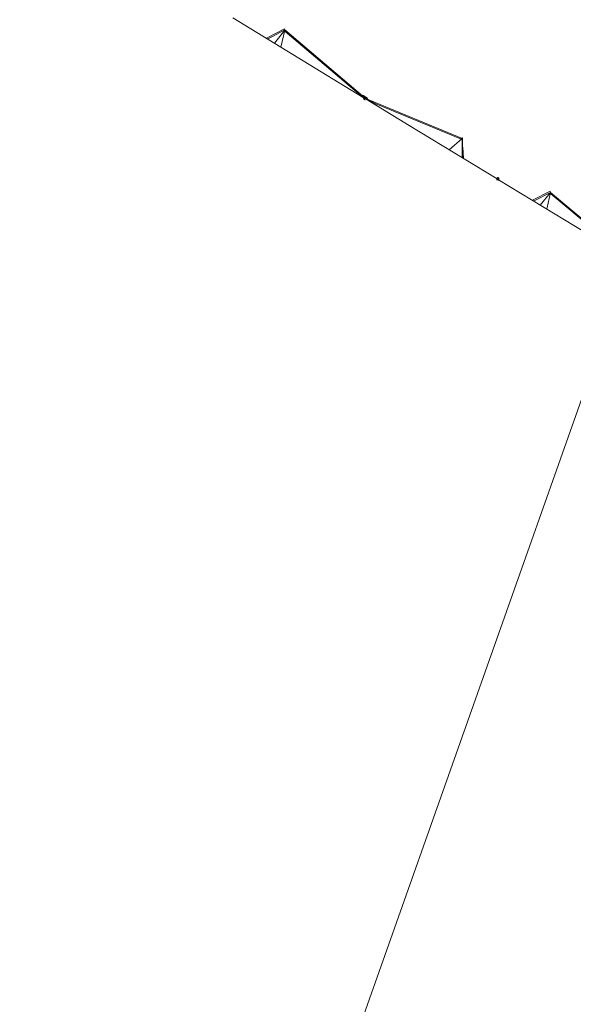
# Model space of a CAD drawing. Header units: inches. Extents: x 424 to 2043, y -237 to 445.
# Tile 960 of 965: x 1565 to 1584, y 158 to 191. Entities that reach past the tile are written whole.
import ezdxf

# ---------------------------------------------------------------- set-up
doc = ezdxf.new("R2010")
doc.units = ezdxf.units.IN
doc.header["$MEASUREMENT"] = 0
for name, color, linetype, lineweight in [('A-GLAZ-CURT', 52, 'Continuous', 9), ('A-ROOF', 132, 'Continuous', 9), ('A-WALL', 113, 'Continuous', 9), ('G-ANNO-SYMB', 111, 'Continuous', 9)]:
    doc.layers.add(name, color=color, linetype=linetype, lineweight=lineweight)

# ---------------------------------------------------------------- blocks, each defined once
blk = doc.blocks.new('Family2 - Family2-157033-Site')
at = {"layer": 'A-GLAZ-CURT'}
for p, q in [((-112.888, 59.401), (-112.907, 59.309)), ((-112.886, 59.409), (-112.86, 59.364)), ((-112.851, 59.366), (-112.873, 59.403)), ((-112.831, 59.315), (-112.83, 59.312)), ((-112.815, 59.303), (-112.823, 59.316))]:
    blk.add_line(p, q, dxfattribs=at)
for points, knots in [([(-112.89, 59.368), (-112.89, 59.369), (-112.89, 59.371), (-112.89, 59.375), (-112.89, 59.379), (-112.89, 59.384), (-112.89, 59.389), (-112.889, 59.393), (-112.889, 59.398), (-112.888, 59.402), (-112.887, 59.406), (-112.886, 59.408), (-112.886, 59.409)], [0.7164186, 0.7164186, 0.7164186, 0.7164186, 0.7291667, 0.75, 0.7708333, 0.7916667, 0.8333333, 0.8541667, 0.875, 0.9166667, 0.9583333, 1, 1, 1, 1]), ([(-112.886, 59.409), (-112.885, 59.41), (-112.884, 59.411), (-112.882, 59.412), (-112.88, 59.411), (-112.878, 59.41), (-112.877, 59.409), (-112.875, 59.407), (-112.874, 59.404), (-112.873, 59.403), (-112.872, 59.402)], [0, 0, 0, 0, 0.0416667, 0.0833333, 0.125, 0.1458333, 0.1666667, 0.2083333, 0.2291667, 0.25, 0.25, 0.25, 0.25]), ([(-112.881, 59.311), (-112.881, 59.312), (-112.882, 59.315), (-112.882, 59.317), (-112.883, 59.319)], [0.46364962, 0.46364962, 0.46364962, 0.46364962, 0.47916667, 0.5, 0.5, 0.5, 0.5])]:
    blk.add_open_spline(points, degree=3, knots=knots, dxfattribs=at)
blk.add_open_spline([(-112.878, 59.3), (-112.878, 59.3), (-112.878, 59.301), (-112.878, 59.301)], degree=3, dxfattribs=at)
blk = doc.blocks.new('Family2 - Family2-157058-Site')
at = {"layer": 'A-GLAZ-CURT'}
for p, q in [((-112.834, 59.374), (-112.867, 59.369)), ((-112.852, 59.366), (-112.835, 59.368)), ((-112.839, 59.341), (-112.833, 59.372)), ((-112.835, 59.368), (-112.837, 59.356)), ((-112.908, 59.302), (-112.906, 59.303)), ((-112.846, 59.306), (-112.845, 59.313))]:
    blk.add_line(p, q, dxfattribs=at)
for points, knots in [([(-112.882, 59.319), (-112.882, 59.32), (-112.88, 59.321), (-112.878, 59.323), (-112.876, 59.325), (-112.873, 59.327), (-112.871, 59.33), (-112.867, 59.333), (-112.863, 59.337), (-112.859, 59.341), (-112.855, 59.345), (-112.852, 59.348), (-112.849, 59.351), (-112.846, 59.354), (-112.844, 59.357), (-112.842, 59.359), (-112.839, 59.362), (-112.837, 59.365), (-112.836, 59.367), (-112.835, 59.368)], [0.5034421, 0.5034421, 0.5034421, 0.5034421, 0.5208333, 0.5416667, 0.5625, 0.5833333, 0.6041667, 0.625, 0.6666667, 0.7083333, 0.75, 0.7708333, 0.7916667, 0.8333333, 0.8541667, 0.875, 0.9166667, 0.9583333, 1, 1, 1, 1]), ([(-112.835, 59.368), (-112.834, 59.369), (-112.834, 59.37), (-112.833, 59.372), (-112.833, 59.373), (-112.833, 59.374), (-112.834, 59.374), (-112.834, 59.374), (-112.834, 59.374)], [0, 0, 0, 0, 0.0416667, 0.0833333, 0.125, 0.1458333, 0.1666667, 0.1942448, 0.1942448, 0.1942448, 0.1942448]), ([(-112.891, 59.312), (-112.891, 59.312), (-112.89, 59.313), (-112.889, 59.314), (-112.888, 59.314)], [0.41666667, 0.41666667, 0.41666667, 0.41666667, 0.4375, 0.44752516, 0.44752516, 0.44752516, 0.44752516])]:
    blk.add_open_spline(points, degree=3, knots=knots, dxfattribs=at)

msp = doc.modelspace()

# ---------------------------------------------------------------- linework, layer by layer
at = {"layer": 'A-GLAZ-CURT'}
for p, q in [((1573.335, 190.668), (1573.92, 190.974)), ((1573.928, 190.934), (1573.341, 190.626)), ((1573.928, 190.934), (1573.341, 190.626)), ((1573.576, 190.483), (1573.929, 190.932)), ((1573.576, 190.483), (1573.929, 190.932)), ((1573.93, 190.927), (1573.798, 190.348)), ((1573.798, 190.348), (1573.93, 190.927)), ((1573.92, 190.974), (1573.932, 190.936)), ((1573.938, 190.886), (1573.92, 190.974)), ((1573.92, 190.974), (1573.932, 190.936)), ((1573.932, 190.936), (1573.938, 190.886)), ((1573.932, 190.936), (1576.561, 188.7)), ((1573.932, 190.936), (1576.561, 188.7)), ((1573.938, 190.886), (1573.932, 190.936)), ((1576.369, 188.822), (1573.938, 190.886)), ((1573.341, 190.626), (1573.335, 190.668)), ((1576.569, 188.678), (1576.369, 188.822)), ((1576.566, 188.683), (1576.607, 188.618)), ((1576.605, 188.582), (1576.665, 188.591)), ((1576.607, 188.619), (1576.643, 188.556)), ((1576.632, 188.647), (1576.63, 188.647)), ((1576.66, 188.645), (1576.642, 188.674)), ((1576.673, 188.653), (1576.645, 188.649)), ((1576.653, 188.645), (1576.661, 188.646)), ((1576.659, 188.641), (1576.661, 188.646)), ((1576.666, 188.591), (1576.713, 188.6)), ((1576.687, 188.595), (1577.018, 188.428)), ((1576.697, 188.582), (1576.689, 188.596)), ((1579.923, 187.264), (1576.699, 188.597)), ((1579.923, 187.264), (1576.699, 188.597)), ((1577.018, 188.428), (1579.886, 187.245)), ((1579.936, 187.258), (1579.505, 186.876)), ((1579.505, 186.876), (1579.936, 187.258)), ((1579.886, 187.245), (1579.956, 187.28)), ((1579.936, 187.258), (1579.886, 187.245)), ((1579.886, 187.245), (1579.936, 187.258)), ((1579.956, 187.28), (1579.936, 187.258)), ((1579.956, 187.28), (1579.936, 187.258)), ((1579.936, 187.258), (1579.944, 186.609)), ((1579.936, 187.258), (1579.944, 186.609)), ((1579.963, 186.637), (1579.956, 187.28)), ((1579.989, 186.581), (1579.959, 186.961)), ((1579.989, 186.581), (1579.959, 186.961)), ((1579.944, 186.609), (1579.963, 186.637)), ((1581.121, 185.882), (1581.113, 185.846)), ((1581.121, 185.882), (1581.113, 185.846)), ((1581.129, 185.921), (1581.121, 185.882)), ((1581.129, 185.921), (1581.121, 185.882)), ((1581.171, 185.831), (1581.179, 185.868)), ((1581.171, 185.831), (1581.179, 185.868)), ((1581.177, 185.864), (1581.176, 185.859)), ((1581.177, 185.864), (1581.176, 185.859)), ((1581.184, 185.894), (1581.177, 185.864)), ((1581.184, 185.894), (1581.177, 185.864)), ((1581.179, 185.868), (1581.186, 185.899)), ((1581.179, 185.868), (1581.186, 185.899)), ((1582.352, 185.183), (1582.927, 185.472)), ((1582.935, 185.433), (1582.356, 185.141)), ((1582.935, 185.433), (1582.356, 185.141)), ((1582.587, 185.001), (1582.936, 185.433)), ((1582.587, 185.001), (1582.936, 185.433)), ((1582.936, 185.431), (1582.809, 184.865)), ((1582.809, 184.865), (1582.936, 185.431)), ((1582.927, 185.472), (1582.936, 185.434)), ((1582.945, 185.387), (1582.927, 185.472)), ((1582.927, 185.472), (1582.936, 185.434)), ((1582.936, 185.434), (1582.945, 185.387)), ((1582.936, 185.434), (1585.581, 183.209)), ((1582.936, 185.434), (1585.581, 183.209)), ((1582.945, 185.387), (1582.936, 185.434)), ((1582.356, 185.141), (1582.352, 185.183)), ((1585.382, 183.34), (1582.945, 185.387))]:
    msp.add_line(p, q, dxfattribs=at)
at = {"layer": 'A-GLAZ-CURT', "flags": 128}
for points in [[(1576.623, 188.647), (1576.617, 188.648), (1576.609, 188.651), (1576.6, 188.654), (1576.592, 188.659), (1576.584, 188.664), (1576.577, 188.67), (1576.571, 188.676), (1576.566, 188.683), (1576.563, 188.689), (1576.561, 188.694), (1576.561, 188.7), (1576.562, 188.704)], [(1576.562, 188.704), (1576.566, 188.707), (1576.57, 188.71), (1576.576, 188.711), (1576.583, 188.711), (1576.591, 188.709), (1576.599, 188.707), (1576.608, 188.703), (1576.616, 188.699), (1576.624, 188.693), (1576.628, 188.69)], [(1576.627, 188.647), (1576.625, 188.647), (1576.623, 188.647)], [(1576.661, 188.646), (1576.664, 188.65), (1576.669, 188.652), (1576.675, 188.654), (1576.682, 188.654), (1576.689, 188.652), (1576.697, 188.65), (1576.704, 188.646), (1576.711, 188.641), (1576.717, 188.635), (1576.722, 188.629), (1576.725, 188.623), (1576.727, 188.617), (1576.727, 188.612), (1576.725, 188.607)], [(1576.725, 188.607), (1576.722, 188.603), (1576.717, 188.601), (1576.711, 188.599), (1576.704, 188.599), (1576.696, 188.601), (1576.689, 188.604), (1576.681, 188.607), (1576.674, 188.612), (1576.668, 188.618), (1576.664, 188.624), (1576.662, 188.627)], [(1581.184, 185.894), (1581.18, 185.89), (1581.176, 185.887), (1581.17, 185.885), (1581.163, 185.885), (1581.156, 185.886), (1581.149, 185.889), (1581.143, 185.893), (1581.138, 185.898), (1581.133, 185.903), (1581.13, 185.909), (1581.129, 185.915), (1581.129, 185.921), (1581.131, 185.926)], [(1581.184, 185.894), (1581.18, 185.89), (1581.176, 185.887), (1581.17, 185.885), (1581.163, 185.885), (1581.156, 185.886), (1581.149, 185.889), (1581.143, 185.893), (1581.138, 185.898), (1581.133, 185.903), (1581.13, 185.909), (1581.129, 185.915), (1581.129, 185.921), (1581.131, 185.926)], [(1581.131, 185.926), (1581.135, 185.93), (1581.14, 185.933), (1581.146, 185.935), (1581.152, 185.935), (1581.159, 185.933), (1581.166, 185.931), (1581.172, 185.927), (1581.178, 185.922), (1581.182, 185.917), (1581.185, 185.911), (1581.186, 185.905), (1581.186, 185.899), (1581.184, 185.894)], [(1581.131, 185.926), (1581.135, 185.93), (1581.14, 185.933), (1581.146, 185.935), (1581.152, 185.935), (1581.159, 185.933), (1581.166, 185.931), (1581.172, 185.927), (1581.178, 185.922), (1581.182, 185.917), (1581.185, 185.911), (1581.186, 185.905), (1581.186, 185.899), (1581.184, 185.894)]]:
    msp.add_lwpolyline(points, dxfattribs=at)
at = {"layer": 'A-GLAZ-CURT'}
for start_param, end_param in [(0.020933, 2.900726), (0.020933, 2.900726), (2.900726, 3.162526), (2.900726, 3.162526)]:
    msp.add_ellipse((1581.15, 185.875), major_axis=(-0.0293, 0.0066), ratio=0.726597, start_param=start_param, end_param=end_param, dxfattribs=at)
for points in [[(1576.61, 188.614), (1576.609, 188.615), (1576.608, 188.616), (1576.607, 188.617)], [(1576.671, 188.592), (1576.67, 188.592), (1576.67, 188.592), (1576.669, 188.591)]]:
    msp.add_open_spline(points, degree=3, dxfattribs=at)
for points, knots in [([(1576.615, 188.608), (1576.615, 188.608), (1576.614, 188.609), (1576.614, 188.609), (1576.613, 188.61)], [-0.35905221, -0.35905221, -0.35905221, -0.35905221, -0.35416667, -0.33333333, -0.33333333, -0.33333333, -0.33333333]), ([(1576.625, 188.601), (1576.624, 188.601), (1576.623, 188.602), (1576.622, 188.603), (1576.621, 188.603)], [-0.45406122, -0.45406122, -0.45406122, -0.45406122, -0.4375, -0.41666667, -0.41666667, -0.41666667, -0.41666667]), ([(1576.631, 188.599), (1576.631, 188.598), (1576.633, 188.597), (1576.634, 188.597), (1576.635, 188.597)], [-0.5, -0.5, -0.5, -0.5, -0.47916667, -0.46364962, -0.46364962, -0.46364962, -0.46364962]), ([(1576.641, 188.594), (1576.641, 188.594), (1576.643, 188.594), (1576.644, 188.593), (1576.645, 188.593)], [-0.41666667, -0.41666667, -0.41666667, -0.41666667, -0.39583333, -0.38031629, -0.38031629, -0.38031629, -0.38031629]), ([(1576.651, 188.592), (1576.652, 188.592), (1576.653, 188.591), (1576.654, 188.591), (1576.655, 188.591)], [-0.33333333, -0.33333333, -0.33333333, -0.33333333, -0.3125, -0.29698295, -0.29698295, -0.29698295, -0.29698295]), ([(1576.66, 188.591), (1576.661, 188.591), (1576.662, 188.591), (1576.664, 188.591), (1576.666, 188.591), (1576.666, 188.591)], [-0.25, -0.25, -0.25, -0.25, -0.22916667, -0.20833333, -0.188725, -0.188725, -0.188725, -0.188725]), ([(1576.669, 188.591), (1576.667, 188.591), (1576.665, 188.591), (1576.663, 188.59), (1576.661, 188.59), (1576.661, 188.59)], [-0.83333333, -0.83333333, -0.83333333, -0.83333333, -0.79166667, -0.77083333, -0.75239822, -0.75239822, -0.75239822, -0.75239822])]:
    msp.add_open_spline(points, degree=3, knots=knots, dxfattribs=at)
at = {"layer": 'A-ROOF'}
msp.add_line((1576.585, 188.652), (1572.161, 191.344), dxfattribs=at)
at = {"layer": 'A-ROOF', "flags": 128}
for points in [[(1581.122, 185.892), (1578.145, 187.703), (1576.683, 188.593)], [(1585.605, 183.165), (1584.155, 184.047), (1581.176, 185.859)]]:
    msp.add_lwpolyline(points, dxfattribs=at)
at = {"layer": 'A-WALL', "flags": 128}
for points in [[(1576.683, 188.593), (1578.145, 187.703), (1581.122, 185.892)], [(1581.176, 185.859), (1584.155, 184.047), (1585.605, 183.165)]]:
    msp.add_lwpolyline(points, dxfattribs=at)
at = {"layer": 'G-ANNO-SYMB'}
msp.add_line((1584.887, 180.979), (1552.638, 89.883), dxfattribs=at)

# ---------------------------------------------------------------- block references
at = {"layer": 'A-GLAZ-CURT'}
for name in ['Family2 - Family2-157058-Site', 'Family2 - Family2-157033-Site']:
    msp.add_blockref(name, (1689.513, 129.279), dxfattribs=at)

doc.saveas('drawing.dxf')
